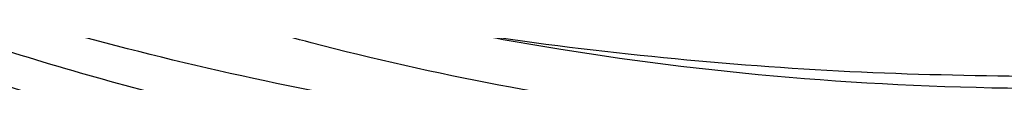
# Model space of a CAD drawing. Header units: millimetres. Extents: x -1444 to -1044, y -6 to 234.
# Tile 281 of 656: x -1435.3409 to -1434.3653, y -4.2129 to -4.1762. Entities that reach past the tile are written whole.
import ezdxf

# ---------------------------------------------------------------- set-up
doc = ezdxf.new("R2010")
doc.units = ezdxf.units.MM
doc.layers.add('Default', color=7, linetype='Continuous', true_color=0x000000)

msp = doc.modelspace()

# ---------------------------------------------------------------- linework, layer by layer
at = {"layer": 'Default'}
for points, knots in [([(-1436.315761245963, -4.187841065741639, 39.80840255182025), (-1436.315815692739, -4.025395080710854, 39.77705401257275), (-1436.284305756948, -3.777767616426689, 39.72926730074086), (-1436.178975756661, -3.458174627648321, 39.66759280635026), (-1436.063956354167, -3.22123459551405, 39.62186853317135), (-1435.914851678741, -2.997612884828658, 39.57871440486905), (-1435.73444445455, -2.794185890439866, 39.53945741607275), (-1435.527369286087, -2.616954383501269, 39.50525558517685), (-1435.299734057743, -2.470472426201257, 39.47698774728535), (-1435.058538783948, -2.357475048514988, 39.45518170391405), (-1434.733211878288, -2.253998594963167, 39.43521298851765), (-1434.481127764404, -2.223039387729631, 39.42923852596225), (-1434.315761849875, -2.223093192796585, 39.42924890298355)], [0, 0, 0, 0, 0.4978152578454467, 0.7589120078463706, 1.027120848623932, 1.300280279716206, 1.57597354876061, 1.851648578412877, 2.124755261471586, 2.392882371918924, 2.653876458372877, 3.151458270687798, 3.151458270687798, 3.151458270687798, 3.151458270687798]), ([(-1436.315761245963, -4.187841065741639, 39.80840255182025), (-1436.315815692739, -4.025395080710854, 39.77705401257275), (-1436.284305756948, -3.777767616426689, 39.72926730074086), (-1436.178975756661, -3.458174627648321, 39.66759280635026), (-1436.063956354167, -3.22123459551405, 39.62186853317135), (-1435.914851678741, -2.997612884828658, 39.57871440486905), (-1435.73444445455, -2.794185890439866, 39.53945741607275), (-1435.527369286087, -2.616954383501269, 39.50525558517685), (-1435.299734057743, -2.470472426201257, 39.47698774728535), (-1435.058538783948, -2.357475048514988, 39.45518170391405), (-1434.733211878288, -2.253998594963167, 39.43521298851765), (-1434.481127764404, -2.223039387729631, 39.42923852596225), (-1434.315761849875, -2.223093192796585, 39.42924890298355)], [0, 0, 0, 0, 0.4978152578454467, 0.7589120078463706, 1.027120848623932, 1.300280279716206, 1.57597354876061, 1.851648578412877, 2.124755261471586, 2.392882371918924, 2.653876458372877, 3.151458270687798, 3.151458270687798, 3.151458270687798, 3.151458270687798]), ([(-1436.315761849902, -4.224055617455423, 39.58265074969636), (-1436.315816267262, -4.059951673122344, 39.56163761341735), (-1436.284306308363, -3.809796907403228, 39.52960578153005), (-1436.178976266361, -3.486942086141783, 39.48826467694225), (-1436.063956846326, -3.247583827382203, 39.45761509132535), (-1435.914852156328, -3.021679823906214, 39.42868820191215), (-1435.734444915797, -2.816176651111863, 39.40237350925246), (-1435.527369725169, -2.637136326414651, 39.37944725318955), (-1435.299734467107, -2.489159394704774, 39.36049853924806), (-1435.058539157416, -2.375008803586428, 39.34588117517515), (-1434.73321223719, -2.270476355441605, 39.33249516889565), (-1434.481128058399, -2.239201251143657, 39.32848979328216), (-1434.315762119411, -2.239255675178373, 39.32849632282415)], [0, 0, 0, 0, 0.4978173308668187, 0.7589150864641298, 1.027124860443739, 1.300285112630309, 1.575979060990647, 1.851654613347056, 2.124761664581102, 2.392889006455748, 2.653883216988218, 3.151465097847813, 3.151465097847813, 3.151465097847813, 3.151465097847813]), ([(-1436.315761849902, -4.224055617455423, 39.58265074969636), (-1436.315816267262, -4.059951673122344, 39.56163761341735), (-1436.284306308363, -3.809796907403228, 39.52960578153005), (-1436.178976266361, -3.486942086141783, 39.48826467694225), (-1436.063956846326, -3.247583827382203, 39.45761509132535), (-1435.914852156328, -3.021679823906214, 39.42868820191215), (-1435.734444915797, -2.816176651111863, 39.40237350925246), (-1435.527369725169, -2.637136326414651, 39.37944725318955), (-1435.299734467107, -2.489159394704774, 39.36049853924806), (-1435.058539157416, -2.375008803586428, 39.34588117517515), (-1434.73321223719, -2.270476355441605, 39.33249516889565), (-1434.481128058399, -2.239201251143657, 39.32848979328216), (-1434.315762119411, -2.239255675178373, 39.32849632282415)], [0, 0, 0, 0, 0.4978173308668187, 0.7589150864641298, 1.027124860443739, 1.300285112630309, 1.575979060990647, 1.851654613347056, 2.124761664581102, 2.392889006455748, 2.653883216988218, 3.151465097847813, 3.151465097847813, 3.151465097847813, 3.151465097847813]), ([(-1436.315763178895, -4.253414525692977, 9.178992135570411), (-1436.315817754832, -4.088051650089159, 9.181085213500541), (-1436.284305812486, -3.835975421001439, 9.18427586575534), (-1436.178974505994, -3.510648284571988, 9.18839368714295), (-1436.063952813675, -3.269455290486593, 9.19144658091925), (-1435.914845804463, -3.041820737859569, 9.19432785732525), (-1435.73443678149, -2.83474450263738, 9.19694891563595), (-1435.52736084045, -2.654334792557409, 9.19923244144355), (-1435.299726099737, -2.50522689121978, 9.201119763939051), (-1435.058532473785, -2.390204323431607, 9.20257565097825), (-1434.733205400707, -2.284872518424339, 9.20390887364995), (-1434.481126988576, -2.253359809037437, 9.20430773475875), (-1434.315763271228, -2.253414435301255, 9.20430703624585)], [0, 0, 0, 0, 0.4976131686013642, 0.7586122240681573, 1.026730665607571, 1.299810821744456, 1.575438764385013, 1.851063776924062, 2.12413545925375, 2.392240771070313, 2.653223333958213, 3.150799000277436, 3.150799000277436, 3.150799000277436, 3.150799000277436]), ([(-1436.315763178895, -4.253414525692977, 9.178992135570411), (-1436.315817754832, -4.088051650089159, 9.181085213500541), (-1436.284305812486, -3.835975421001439, 9.18427586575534), (-1436.178974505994, -3.510648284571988, 9.18839368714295), (-1436.063952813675, -3.269455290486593, 9.19144658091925), (-1435.914845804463, -3.041820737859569, 9.19432785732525), (-1435.73443678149, -2.83474450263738, 9.19694891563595), (-1435.52736084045, -2.654334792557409, 9.19923244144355), (-1435.299726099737, -2.50522689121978, 9.201119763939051), (-1435.058532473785, -2.390204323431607, 9.20257565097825), (-1434.733205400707, -2.284872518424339, 9.20390887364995), (-1434.481126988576, -2.253359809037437, 9.20430773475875), (-1434.315763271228, -2.253414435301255, 9.20430703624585)], [0, 0, 0, 0, 0.4976131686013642, 0.7586122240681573, 1.026730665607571, 1.299810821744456, 1.575438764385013, 1.851063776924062, 2.12413545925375, 2.392240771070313, 2.653223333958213, 3.150799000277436, 3.150799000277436, 3.150799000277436, 3.150799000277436]), ([(-1436.315763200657, -4.190593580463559, 8.68113971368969), (-1436.315817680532, -4.03040759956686, 8.722393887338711), (-1436.28430680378, -3.786224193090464, 8.78528069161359), (-1436.17897616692, -3.471079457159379, 8.86644281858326), (-1436.063955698, -3.237436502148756, 8.92661503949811), (-1435.914849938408, -3.016927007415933, 8.98340487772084), (-1435.734441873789, -2.81633170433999, 9.035066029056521), (-1435.527366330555, -2.641567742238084, 9.08007459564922), (-1435.299731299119, -2.497125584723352, 9.117274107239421), (-1435.058536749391, -2.38570194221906, 9.14597005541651), (-1434.733209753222, -2.283666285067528, 9.1722482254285), (-1434.481128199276, -2.253138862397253, 9.18011022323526), (-1434.315763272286, -2.25319187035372, 9.18009656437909)], [0, 0, 0, 0, 0.4977243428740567, 0.7587771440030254, 1.026945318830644, 1.300069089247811, 1.575732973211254, 1.851385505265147, 2.124476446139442, 2.392593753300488, 2.653582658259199, 3.15116170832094, 3.15116170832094, 3.15116170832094, 3.15116170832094]), ([(-1436.315763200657, -4.190593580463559, 8.68113971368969), (-1436.315817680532, -4.03040759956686, 8.722393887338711), (-1436.28430680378, -3.786224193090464, 8.78528069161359), (-1436.17897616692, -3.471079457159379, 8.86644281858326), (-1436.063955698, -3.237436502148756, 8.92661503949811), (-1435.914849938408, -3.016927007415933, 8.98340487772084), (-1435.734441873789, -2.81633170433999, 9.035066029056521), (-1435.527366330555, -2.641567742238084, 9.08007459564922), (-1435.299731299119, -2.497125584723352, 9.117274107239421), (-1435.058536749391, -2.38570194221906, 9.14597005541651), (-1434.733209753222, -2.283666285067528, 9.1722482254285), (-1434.481128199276, -2.253138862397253, 9.18011022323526), (-1434.315763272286, -2.25319187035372, 9.18009656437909)], [0, 0, 0, 0, 0.4977243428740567, 0.7587771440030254, 1.026945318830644, 1.300069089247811, 1.575732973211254, 1.851385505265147, 2.124476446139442, 2.392593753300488, 2.653582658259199, 3.15116170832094, 3.15116170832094, 3.15116170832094, 3.15116170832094]), ([(-1436.315763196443, -4.212874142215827, 8.77753350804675), (-1436.315817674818, -4.050825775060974, 8.81073021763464), (-1436.284306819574, -3.803803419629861, 8.86133442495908), (-1436.178976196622, -3.484994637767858, 8.92664456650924), (-1436.063955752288, -3.24863524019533, 8.97506439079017), (-1435.914850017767, -3.025561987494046, 9.02076245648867), (-1435.734441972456, -2.822634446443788, 9.06233353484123), (-1435.527366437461, -2.645838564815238, 9.09855136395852), (-1435.29973140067, -2.499717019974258, 9.12848534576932), (-1435.058536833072, -2.386997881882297, 9.15157661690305), (-1434.733209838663, -2.283775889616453, 9.17272232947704), (-1434.481128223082, -2.252893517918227, 9.17904878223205), (-1434.315763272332, -2.25294714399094, 9.17903778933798)], [0, 0, 0, 0, 0.4977265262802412, 0.7587803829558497, 1.026949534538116, 1.300074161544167, 1.575738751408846, 1.851391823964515, 2.124483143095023, 2.392600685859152, 2.653589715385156, 3.151168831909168, 3.151168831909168, 3.151168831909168, 3.151168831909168]), ([(-1436.315763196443, -4.212874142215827, 8.77753350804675), (-1436.315817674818, -4.050825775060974, 8.81073021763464), (-1436.284306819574, -3.803803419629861, 8.86133442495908), (-1436.178976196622, -3.484994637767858, 8.92664456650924), (-1436.063955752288, -3.24863524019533, 8.97506439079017), (-1435.914850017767, -3.025561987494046, 9.02076245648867), (-1435.734441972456, -2.822634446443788, 9.06233353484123), (-1435.527366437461, -2.645838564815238, 9.09855136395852), (-1435.29973140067, -2.499717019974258, 9.12848534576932), (-1435.058536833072, -2.386997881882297, 9.15157661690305), (-1434.733209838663, -2.283775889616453, 9.17272232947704), (-1434.481128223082, -2.252893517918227, 9.17904878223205), (-1434.315763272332, -2.25294714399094, 9.17903778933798)], [0, 0, 0, 0, 0.4977265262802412, 0.7587803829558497, 1.026949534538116, 1.300074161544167, 1.575738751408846, 1.851391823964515, 2.124483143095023, 2.392600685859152, 2.653589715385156, 3.151168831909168, 3.151168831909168, 3.151168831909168, 3.151168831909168]), ([(-1436.315763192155, -4.230421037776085, 8.87564777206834), (-1436.315817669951, -4.06690887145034, 8.90065951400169), (-1436.284306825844, -3.817655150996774, 8.93878676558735), (-1436.178976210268, -3.495966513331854, 8.9879940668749), (-1436.063955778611, -3.257472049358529, 9.02447551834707), (-1435.914850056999, -3.032383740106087, 9.05890628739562), (-1435.734442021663, -2.827623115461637, 9.09022761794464), (-1435.527366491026, -2.649230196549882, 9.11751559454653), (-1435.299731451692, -2.50178869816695, 9.14006906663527), (-1435.058536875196, -2.388051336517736, 9.15746696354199), (-1434.73320988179, -2.283896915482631, 9.173398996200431), (-1434.481128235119, -2.252735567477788, 9.17816560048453), (-1434.315763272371, -2.252789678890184, 9.17815731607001)], [0, 0, 0, 0, 0.497727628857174, 0.7587820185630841, 1.026951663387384, 1.300076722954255, 1.575741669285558, 1.851395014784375, 2.124486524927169, 2.392604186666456, 2.653593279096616, 3.151172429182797, 3.151172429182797, 3.151172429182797, 3.151172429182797]), ([(-1436.315763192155, -4.230421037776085, 8.87564777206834), (-1436.315817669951, -4.06690887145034, 8.90065951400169), (-1436.284306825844, -3.817655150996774, 8.93878676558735), (-1436.178976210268, -3.495966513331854, 8.9879940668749), (-1436.063955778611, -3.257472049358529, 9.02447551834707), (-1435.914850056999, -3.032383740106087, 9.05890628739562), (-1435.734442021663, -2.827623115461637, 9.09022761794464), (-1435.527366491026, -2.649230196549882, 9.11751559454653), (-1435.299731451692, -2.50178869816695, 9.14006906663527), (-1435.058536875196, -2.388051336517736, 9.15746696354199), (-1434.73320988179, -2.283896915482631, 9.173398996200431), (-1434.481128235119, -2.252735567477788, 9.17816560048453), (-1434.315763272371, -2.252789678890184, 9.17815731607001)], [0, 0, 0, 0, 0.497727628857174, 0.7587820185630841, 1.026951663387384, 1.300076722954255, 1.575741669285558, 1.851395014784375, 2.124486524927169, 2.392604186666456, 2.653593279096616, 3.151172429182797, 3.151172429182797, 3.151172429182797, 3.151172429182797]), ([(-1436.315763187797, -4.243110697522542, 8.975339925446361), (-1436.315817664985, -4.078544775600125, 8.99207308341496), (-1436.284306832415, -3.827684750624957, 9.01758067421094), (-1436.178976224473, -3.503922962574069, 9.050500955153), (-1436.063955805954, -3.263891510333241, 9.07490748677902), (-1435.914850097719, -3.037352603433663, 9.09794208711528), (-1435.73444207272, -2.831272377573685, 9.11889643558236), (-1435.527366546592, -2.651729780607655, 9.13715242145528), (-1435.299731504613, -2.503338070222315, 9.15224096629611), (-1435.058536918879, -2.38886770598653, 9.163880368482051), (-1434.733209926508, -2.284042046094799, 9.174539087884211), (-1434.481128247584, -2.252679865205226, 9.177728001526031), (-1434.31576327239, -2.252734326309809, 9.177722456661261)], [-3.151176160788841, -3.151176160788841, -3.151176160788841, -3.151176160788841, -2.653447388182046, -2.3923924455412, -2.124222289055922, -1.85109678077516, -1.575431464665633, -1.299777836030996, -1.026686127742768, -0.7585683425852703, -0.497579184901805, 0, 0, 0, 0]), ([(-1436.315763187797, -4.243110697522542, 8.975339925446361), (-1436.315817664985, -4.078544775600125, 8.99207308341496), (-1436.284306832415, -3.827684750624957, 9.01758067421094), (-1436.178976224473, -3.503922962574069, 9.050500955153), (-1436.063955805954, -3.263891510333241, 9.07490748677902), (-1435.914850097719, -3.037352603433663, 9.09794208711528), (-1435.73444207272, -2.831272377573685, 9.11889643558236), (-1435.527366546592, -2.651729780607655, 9.13715242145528), (-1435.299731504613, -2.503338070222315, 9.15224096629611), (-1435.058536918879, -2.38886770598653, 9.163880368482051), (-1434.733209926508, -2.284042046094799, 9.174539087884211), (-1434.481128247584, -2.252679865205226, 9.177728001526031), (-1434.31576327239, -2.252734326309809, 9.177722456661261)], [-3.151176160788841, -3.151176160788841, -3.151176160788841, -3.151176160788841, -2.653447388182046, -2.3923924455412, -2.124222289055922, -1.85109678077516, -1.575431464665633, -1.299777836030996, -1.026686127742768, -0.7585683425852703, -0.497579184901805, 0, 0, 0, 0]), ([(-1436.315763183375, -4.250819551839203, 9.0765006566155), (-1436.315817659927, -4.08561713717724, 9.08488116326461), (-1436.284306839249, -3.833786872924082, 9.0976561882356), (-1436.178976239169, -3.508772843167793, 9.11414372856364), (-1436.063955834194, -3.267813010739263, 9.126367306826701), (-1435.914850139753, -3.040397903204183, 9.13790377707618), (-1435.734442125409, -2.833520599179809, 9.148398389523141), (-1435.527366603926, -2.653283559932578, 9.157541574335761), (-1435.299731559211, -2.504317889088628, 9.16509840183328), (-1435.058536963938, -2.389404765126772, 9.17092778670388), (-1434.73320997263, -2.284173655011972, 9.17626601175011), (-1434.481128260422, -2.252690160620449, 9.17786311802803), (-1434.315763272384, -2.252744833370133, 9.17786033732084)], [0, 0, 0, 0, 0.4977299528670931, 0.7587854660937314, 1.02695615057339, 1.300082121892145, 1.575747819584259, 1.85140174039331, 2.124493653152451, 2.39261156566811, 2.653600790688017, 3.151180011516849, 3.151180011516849, 3.151180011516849, 3.151180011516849]), ([(-1436.315763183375, -4.250819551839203, 9.0765006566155), (-1436.315817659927, -4.08561713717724, 9.08488116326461), (-1436.284306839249, -3.833786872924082, 9.0976561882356), (-1436.178976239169, -3.508772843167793, 9.11414372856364), (-1436.063955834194, -3.267813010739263, 9.126367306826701), (-1435.914850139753, -3.040397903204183, 9.13790377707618), (-1435.734442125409, -2.833520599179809, 9.148398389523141), (-1435.527366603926, -2.653283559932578, 9.157541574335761), (-1435.299731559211, -2.504317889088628, 9.16509840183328), (-1435.058536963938, -2.389404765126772, 9.17092778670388), (-1434.73320997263, -2.284173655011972, 9.17626601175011), (-1434.481128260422, -2.252690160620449, 9.17786311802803), (-1434.315763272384, -2.252744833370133, 9.17786033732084)], [0, 0, 0, 0, 0.4977299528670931, 0.7587854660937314, 1.02695615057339, 1.300082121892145, 1.575747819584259, 1.85140174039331, 2.124493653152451, 2.39261156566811, 2.653600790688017, 3.151180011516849, 3.151180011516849, 3.151180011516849, 3.151180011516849]), ([(-1436.315762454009, -4.246022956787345, 39.35368063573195), (-1436.315816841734, -4.080914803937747, 39.34313482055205), (-1436.284306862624, -3.829229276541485, 39.32705911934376), (-1436.178976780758, -3.504398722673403, 39.30631148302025), (-1436.063957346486, -3.263575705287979, 39.29092958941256), (-1435.914852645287, -3.036289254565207, 39.27641230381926), (-1435.734445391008, -2.829528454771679, 39.26320603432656), (-1435.527370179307, -2.649392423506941, 39.25170034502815), (-1435.299734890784, -2.500509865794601, 39.24219088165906), (-1435.058539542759, -2.385660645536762, 39.23485520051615), (-1434.733212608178, -2.280488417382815, 39.22813760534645), (-1434.481128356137, -2.249021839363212, 39.22612775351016), (-1434.315762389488, -2.249076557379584, 39.22613123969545)], [0, 0, 0, 0, 0.4978196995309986, 0.7589186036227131, 1.02712944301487, 1.300290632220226, 1.575985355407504, 1.851661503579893, 2.124768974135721, 2.392896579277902, 2.65389093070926, 3.151472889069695, 3.151472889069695, 3.151472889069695, 3.151472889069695]), ([(-1436.315762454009, -4.246022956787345, 39.35368063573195), (-1436.315816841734, -4.080914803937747, 39.34313482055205), (-1436.284306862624, -3.829229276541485, 39.32705911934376), (-1436.178976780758, -3.504398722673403, 39.30631148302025), (-1436.063957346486, -3.263575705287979, 39.29092958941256), (-1435.914852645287, -3.036289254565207, 39.27641230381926), (-1435.734445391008, -2.829528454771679, 39.26320603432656), (-1435.527370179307, -2.649392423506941, 39.25170034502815), (-1435.299734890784, -2.500509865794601, 39.24219088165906), (-1435.058539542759, -2.385660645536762, 39.23485520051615), (-1434.733212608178, -2.280488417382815, 39.22813760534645), (-1434.481128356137, -2.249021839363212, 39.22612775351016), (-1434.315762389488, -2.249076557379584, 39.22613123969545)], [0, 0, 0, 0, 0.4978196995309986, 0.7589186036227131, 1.02712944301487, 1.300290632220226, 1.575985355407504, 1.851661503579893, 2.124768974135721, 2.392896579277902, 2.65389093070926, 3.151472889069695, 3.151472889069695, 3.151472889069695, 3.151472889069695]), ([(-1436.315761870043, -4.253418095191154, 39.12211118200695), (-1436.31581643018, -4.088055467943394, 39.11947144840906), (-1436.284304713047, -3.835979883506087, 39.11544748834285), (-1436.178973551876, -3.510652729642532, 39.11025418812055), (-1436.063952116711, -3.26945992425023, 39.10640394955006), (-1435.91484536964, -3.041825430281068, 39.10277014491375), (-1435.734436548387, -2.834749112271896, 39.09946451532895), (-1435.527360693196, -2.654339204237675, 39.09658456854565), (-1435.299725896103, -2.505231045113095, 39.09420430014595), (-1435.058532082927, -2.390208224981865, 39.09236814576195), (-1434.733205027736, -2.284876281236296, 39.09068668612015), (-1434.481125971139, -2.253363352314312, 39.09018362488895), (-1434.315762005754, -2.25341799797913, 39.09018449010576)], [0, 0, 0, 0, 0.4976360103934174, 0.7586461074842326, 1.026774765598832, 1.299863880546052, 1.575499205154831, 1.851129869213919, 2.124205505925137, 2.392313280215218, 2.653297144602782, 3.15087350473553, 3.15087350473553, 3.15087350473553, 3.15087350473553]), ([(-1436.315761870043, -4.253418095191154, 39.12211118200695), (-1436.31581643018, -4.088055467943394, 39.11947144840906), (-1436.284304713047, -3.835979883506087, 39.11544748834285), (-1436.178973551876, -3.510652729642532, 39.11025418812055), (-1436.063952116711, -3.26945992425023, 39.10640394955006), (-1435.91484536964, -3.041825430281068, 39.10277014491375), (-1435.734436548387, -2.834749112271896, 39.09946451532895), (-1435.527360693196, -2.654339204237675, 39.09658456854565), (-1435.299725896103, -2.505231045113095, 39.09420430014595), (-1435.058532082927, -2.390208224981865, 39.09236814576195), (-1434.733205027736, -2.284876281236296, 39.09068668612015), (-1434.481125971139, -2.253363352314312, 39.09018362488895), (-1434.315762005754, -2.25341799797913, 39.09018449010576)], [0, 0, 0, 0, 0.4976360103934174, 0.7586461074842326, 1.026774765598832, 1.299863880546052, 1.575499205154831, 1.851129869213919, 2.124205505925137, 2.392313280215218, 2.653297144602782, 3.15087350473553, 3.15087350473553, 3.15087350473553, 3.15087350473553]), ([(-1434.315761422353, -4.218930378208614, 43.45166462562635), (-1434.481127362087, -4.218965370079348, 43.45170687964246), (-1434.733211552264, -4.198852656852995, 43.42742417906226), (-1435.058538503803, -4.131628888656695, 43.34626282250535), (-1435.299733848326, -4.058219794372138, 43.25763372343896), (-1435.527369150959, -3.963057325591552, 43.14274109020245), (-1435.734444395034, -3.84791830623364, 43.00373013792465), (-1435.914851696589, -3.715761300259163, 42.84417283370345), (-1436.063956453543, -3.570484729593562, 42.66877586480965), (-1436.178975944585, -3.416555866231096, 42.48293270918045), (-1436.284306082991, -3.208931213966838, 42.23226093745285), (-1436.31581611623, -3.0480592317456, 42.03803513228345), (-1436.31576174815, -2.942525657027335, 41.91062112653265)], [-3.151465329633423, -3.151465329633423, -3.151465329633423, -3.151465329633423, -2.653883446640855, -2.392889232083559, -2.124761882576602, -1.851654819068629, -1.575979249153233, -1.30028527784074, -1.027124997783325, -0.7589151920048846, -0.4978174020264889, 0, 0, 0, 0]), ([(-1434.315761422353, -4.218930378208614, 43.45166462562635), (-1434.481127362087, -4.218965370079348, 43.45170687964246), (-1434.733211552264, -4.198852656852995, 43.42742417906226), (-1435.058538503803, -4.131628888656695, 43.34626282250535), (-1435.299733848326, -4.058219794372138, 43.25763372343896), (-1435.527369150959, -3.963057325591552, 43.14274109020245), (-1435.734444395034, -3.84791830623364, 43.00373013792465), (-1435.914851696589, -3.715761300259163, 42.84417283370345), (-1436.063956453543, -3.570484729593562, 42.66877586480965), (-1436.178975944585, -3.416555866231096, 42.48293270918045), (-1436.284306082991, -3.208931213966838, 42.23226093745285), (-1436.31581611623, -3.0480592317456, 42.03803513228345), (-1436.31576174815, -2.942525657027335, 41.91062112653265)], [-3.151465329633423, -3.151465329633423, -3.151465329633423, -3.151465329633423, -2.653883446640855, -2.392889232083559, -2.124761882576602, -1.851654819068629, -1.575979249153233, -1.30028527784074, -1.027124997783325, -0.7589151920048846, -0.4978174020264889, 0, 0, 0, 0]), ([(-1434.315761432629, -4.485117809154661, 43.21656728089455), (-1434.481127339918, -4.485155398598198, 43.21660723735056), (-1434.733211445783, -4.463548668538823, 43.19364409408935), (-1435.058538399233, -4.391331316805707, 43.11689310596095), (-1435.299733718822, -4.312469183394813, 43.03308018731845), (-1435.52736901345, -4.210237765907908, 42.92443091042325), (-1435.734444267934, -4.086545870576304, 42.79297391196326), (-1435.914851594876, -3.944571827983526, 42.64208705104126), (-1436.063956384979, -3.788503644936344, 42.47622124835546), (-1436.178975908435, -3.623140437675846, 42.30047689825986), (-1436.28430606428, -3.400092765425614, 42.06342677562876), (-1436.315816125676, -3.227270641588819, 41.87975525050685), (-1436.315761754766, -3.11389767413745, 41.75926497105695)], [-3.151455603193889, -3.151455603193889, -3.151455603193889, -3.151455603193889, -2.653873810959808, -2.392879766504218, -2.124752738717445, -1.851646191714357, -1.575971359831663, -1.300278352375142, -1.027119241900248, -0.758910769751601, -0.4978144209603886, 0, 0, 0, 0]), ([(-1434.315761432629, -4.485117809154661, 43.21656728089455), (-1434.481127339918, -4.485155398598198, 43.21660723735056), (-1434.733211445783, -4.463548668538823, 43.19364409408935), (-1435.058538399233, -4.391331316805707, 43.11689310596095), (-1435.299733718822, -4.312469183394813, 43.03308018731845), (-1435.52736901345, -4.210237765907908, 42.92443091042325), (-1435.734444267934, -4.086545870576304, 42.79297391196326), (-1435.914851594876, -3.944571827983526, 42.64208705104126), (-1436.063956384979, -3.788503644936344, 42.47622124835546), (-1436.178975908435, -3.623140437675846, 42.30047689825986), (-1436.28430606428, -3.400092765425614, 42.06342677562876), (-1436.315816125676, -3.227270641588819, 41.87975525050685), (-1436.315761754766, -3.11389767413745, 41.75926497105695)], [-3.151455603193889, -3.151455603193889, -3.151455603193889, -3.151455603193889, -2.653873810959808, -2.392879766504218, -2.124752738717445, -1.851646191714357, -1.575971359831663, -1.300278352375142, -1.027119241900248, -0.758910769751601, -0.4978144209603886, 0, 0, 0, 0]), ([(-1434.315762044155, -4.332452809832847, 5.764929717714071), (-1434.481126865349, -4.332481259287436, 5.76488292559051), (-1434.733208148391, -4.316106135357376, 5.79181876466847), (-1435.058535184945, -4.261373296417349, 5.881850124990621), (-1435.299729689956, -4.201604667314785, 5.98016497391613), (-1435.527364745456, -4.124124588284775, 6.107613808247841), (-1435.734440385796, -4.030379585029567, 6.261817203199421), (-1435.914848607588, -3.922778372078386, 6.43881300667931), (-1436.063954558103, -3.804494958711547, 6.63338021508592), (-1436.178975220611, -3.679166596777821, 6.839535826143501), (-1436.28430602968, -3.510119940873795, 7.117604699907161), (-1436.315817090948, -3.379137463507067, 7.33306089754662), (-1436.315762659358, -3.293212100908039, 7.474401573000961)], [0, 0, 0, 0, 0.497578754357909, 0.7585670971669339, 1.026683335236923, 1.299772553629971, 1.575422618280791, 1.851083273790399, 2.124203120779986, 2.392366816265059, 2.65341477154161, 3.151129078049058, 3.151129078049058, 3.151129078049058, 3.151129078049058]), ([(-1434.315762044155, -4.332452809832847, 5.764929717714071), (-1434.481126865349, -4.332481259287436, 5.76488292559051), (-1434.733208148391, -4.316106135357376, 5.79181876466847), (-1435.058535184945, -4.261373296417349, 5.881850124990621), (-1435.299729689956, -4.201604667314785, 5.98016497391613), (-1435.527364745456, -4.124124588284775, 6.107613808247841), (-1435.734440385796, -4.030379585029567, 6.261817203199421), (-1435.914848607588, -3.922778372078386, 6.43881300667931), (-1436.063954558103, -3.804494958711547, 6.63338021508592), (-1436.178975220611, -3.679166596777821, 6.839535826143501), (-1436.28430602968, -3.510119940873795, 7.117604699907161), (-1436.315817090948, -3.379137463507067, 7.33306089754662), (-1436.315762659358, -3.293212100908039, 7.474401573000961)], [0, 0, 0, 0, 0.497578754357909, 0.7585670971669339, 1.026683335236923, 1.299772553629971, 1.575422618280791, 1.851083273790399, 2.124203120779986, 2.392366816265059, 2.65341477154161, 3.151129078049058, 3.151129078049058, 3.151129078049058, 3.151129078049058]), ([(-1434.31576322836, -4.494292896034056, 5.86873063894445), (-1434.481128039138, -4.494323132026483, 5.86868499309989), (-1434.733209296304, -4.476671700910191, 5.89480222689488), (-1435.058536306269, -4.41767421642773, 5.98209832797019), (-1435.29973077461, -4.353248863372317, 6.07742644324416), (-1435.527365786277, -4.269732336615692, 6.20100361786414), (-1435.734441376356, -4.168683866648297, 6.35052271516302), (-1435.914849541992, -4.052699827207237, 6.522141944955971), (-1436.063955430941, -3.925201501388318, 6.710798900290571), (-1436.178976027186, -3.790109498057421, 6.91069231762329), (-1436.284306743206, -3.607893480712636, 7.18031463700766), (-1436.315817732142, -3.466707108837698, 7.38922627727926), (-1436.315763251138, -3.374087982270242, 7.52627370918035)], [-3.151127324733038, -3.151127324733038, -3.151127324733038, -3.151127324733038, -2.653548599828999, -2.392560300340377, -2.124444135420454, -1.851355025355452, -1.575705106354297, -1.300044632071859, -1.026924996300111, -0.7587615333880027, -0.4977138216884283, 0, 0, 0, 0]), ([(-1434.31576322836, -4.494292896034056, 5.86873063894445), (-1434.481128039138, -4.494323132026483, 5.86868499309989), (-1434.733209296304, -4.476671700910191, 5.89480222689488), (-1435.058536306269, -4.41767421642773, 5.98209832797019), (-1435.29973077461, -4.353248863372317, 6.07742644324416), (-1435.527365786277, -4.269732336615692, 6.20100361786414), (-1435.734441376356, -4.168683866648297, 6.35052271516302), (-1435.914849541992, -4.052699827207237, 6.522141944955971), (-1436.063955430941, -3.925201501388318, 6.710798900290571), (-1436.178976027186, -3.790109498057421, 6.91069231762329), (-1436.284306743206, -3.607893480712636, 7.18031463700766), (-1436.315817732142, -3.466707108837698, 7.38922627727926), (-1436.315763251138, -3.374087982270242, 7.52627370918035)], [-3.151127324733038, -3.151127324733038, -3.151127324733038, -3.151127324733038, -2.653548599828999, -2.392560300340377, -2.124444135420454, -1.851355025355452, -1.575705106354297, -1.300044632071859, -1.026924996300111, -0.7587615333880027, -0.4977138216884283, 0, 0, 0, 0]), ([(-1434.315763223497, -4.650665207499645, 5.97997285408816), (-1434.481128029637, -4.650697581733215, 5.979928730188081), (-1434.733209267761, -4.631813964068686, 6.005169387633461), (-1435.058536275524, -4.568697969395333, 6.08953560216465), (-1435.299730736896, -4.499775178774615, 6.18166426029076), (-1435.527365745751, -4.410428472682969, 6.30109387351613), (-1435.734441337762, -4.302325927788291, 6.445594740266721), (-1435.914849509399, -4.178245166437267, 6.61145401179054), (-1436.063955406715, -4.041846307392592, 6.793779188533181), (-1436.178976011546, -3.897323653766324, 6.98696371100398), (-1436.284306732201, -3.702387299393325, 7.24753686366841), (-1436.315817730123, -3.551344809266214, 7.449436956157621), (-1436.315763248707, -3.452260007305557, 7.58188476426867)], [-3.151125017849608, -3.151125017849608, -3.151125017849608, -3.151125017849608, -2.653546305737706, -2.392558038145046, -2.124441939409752, -1.851352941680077, -1.575703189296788, -1.300042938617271, -1.026923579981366, -0.7587604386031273, -0.4977130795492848, 0, 0, 0, 0]), ([(-1434.315763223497, -4.650665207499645, 5.97997285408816), (-1434.481128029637, -4.650697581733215, 5.979928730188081), (-1434.733209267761, -4.631813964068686, 6.005169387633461), (-1435.058536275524, -4.568697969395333, 6.08953560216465), (-1435.299730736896, -4.499775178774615, 6.18166426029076), (-1435.527365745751, -4.410428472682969, 6.30109387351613), (-1435.734441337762, -4.302325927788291, 6.445594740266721), (-1435.914849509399, -4.178245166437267, 6.61145401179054), (-1436.063955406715, -4.041846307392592, 6.793779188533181), (-1436.178976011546, -3.897323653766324, 6.98696371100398), (-1436.284306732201, -3.702387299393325, 7.24753686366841), (-1436.315817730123, -3.551344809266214, 7.449436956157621), (-1436.315763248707, -3.452260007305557, 7.58188476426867)], [-3.151125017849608, -3.151125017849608, -3.151125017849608, -3.151125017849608, -2.653546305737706, -2.392558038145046, -2.124441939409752, -1.851352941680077, -1.575703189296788, -1.300042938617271, -1.026923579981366, -0.7587604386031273, -0.4977130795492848, 0, 0, 0, 0]), ([(-1434.315763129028, -6.127995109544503, 8.18218273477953), (-1434.481128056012, -6.128048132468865, 8.18216908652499), (-1434.733209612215, -6.097520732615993, 8.190031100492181), (-1435.05853661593, -5.995485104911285, 8.216309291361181), (-1435.299731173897, -5.884061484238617, 8.24500525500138), (-1435.527366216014, -5.739619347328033, 8.28220478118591), (-1435.734441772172, -5.564855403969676, 8.327213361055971), (-1435.914849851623, -5.364260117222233, 8.378874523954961), (-1436.063955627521, -5.143750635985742, 8.435664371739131), (-1436.178976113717, -4.910107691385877, 8.495836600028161), (-1436.28430677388, -4.594962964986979, 8.57699873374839), (-1436.315817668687, -4.350779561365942, 8.639885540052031), (-1436.315763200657, -4.190593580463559, 8.68113971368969)], [-3.151161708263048, -3.151161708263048, -3.151161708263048, -3.151161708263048, -2.653582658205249, -2.392593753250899, -2.12447644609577, -1.851385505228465, -1.575732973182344, -1.300069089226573, -1.026945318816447, -0.7587771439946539, -0.4977243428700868, 0, 0, 0, 0]), ([(-1434.315763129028, -6.127995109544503, 8.18218273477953), (-1434.481128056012, -6.128048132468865, 8.18216908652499), (-1434.733209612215, -6.097520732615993, 8.190031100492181), (-1435.05853661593, -5.995485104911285, 8.216309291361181), (-1435.299731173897, -5.884061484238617, 8.24500525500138), (-1435.527366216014, -5.739619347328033, 8.28220478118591), (-1435.734441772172, -5.564855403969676, 8.327213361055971), (-1435.914849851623, -5.364260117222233, 8.378874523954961), (-1436.063955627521, -5.143750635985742, 8.435664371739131), (-1436.178976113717, -4.910107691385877, 8.495836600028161), (-1436.28430677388, -4.594962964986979, 8.57699873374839), (-1436.315817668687, -4.350779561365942, 8.639885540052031), (-1436.315763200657, -4.190593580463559, 8.68113971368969)], [-3.151161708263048, -3.151161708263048, -3.151161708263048, -3.151161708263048, -2.653582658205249, -2.392593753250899, -2.12447644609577, -1.851385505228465, -1.575732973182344, -1.300069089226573, -1.026945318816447, -0.7587771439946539, -0.4977243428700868, 0, 0, 0, 0]), ([(-1434.315760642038, -6.152588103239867, 40.18755588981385), (-1434.48112656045, -6.152641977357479, 40.18756629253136), (-1434.73321069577, -6.121682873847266, 40.18159186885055), (-1435.058537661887, -6.018206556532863, 40.16162320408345), (-1435.29973300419, -5.90520927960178, 40.13981719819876), (-1435.527368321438, -5.75872741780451, 40.11154939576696), (-1435.734443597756, -5.581495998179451, 40.07734759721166), (-1435.914850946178, -5.378069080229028, 40.03809063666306), (-1436.063955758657, -5.154447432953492, 39.99493653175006), (-1436.17897530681, -4.91750744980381, 39.94921227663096), (-1436.284305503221, -4.597914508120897, 39.88753779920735), (-1436.315815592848, -4.35028705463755, 39.83975109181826), (-1436.315761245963, -4.187841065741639, 39.80840255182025)], [-3.151458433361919, -3.151458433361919, -3.151458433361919, -3.151458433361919, -2.653876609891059, -2.392882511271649, -2.124755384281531, -1.85164868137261, -1.575973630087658, -1.300280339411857, -1.027120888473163, -0.7589120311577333, -0.4978152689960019, 0, 0, 0, 0]), ([(-1434.315760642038, -6.152588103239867, 40.18755588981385), (-1434.48112656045, -6.152641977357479, 40.18756629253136), (-1434.73321069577, -6.121682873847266, 40.18159186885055), (-1435.058537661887, -6.018206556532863, 40.16162320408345), (-1435.29973300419, -5.90520927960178, 40.13981719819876), (-1435.527368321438, -5.75872741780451, 40.11154939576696), (-1435.734443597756, -5.581495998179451, 40.07734759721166), (-1435.914850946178, -5.378069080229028, 40.03809063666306), (-1436.063955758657, -5.154447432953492, 39.99493653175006), (-1436.17897530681, -4.91750744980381, 39.94921227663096), (-1436.284305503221, -4.597914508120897, 39.88753779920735), (-1436.315815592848, -4.35028705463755, 39.83975109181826), (-1436.315761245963, -4.187841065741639, 39.80840255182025)], [-3.151458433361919, -3.151458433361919, -3.151458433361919, -3.151458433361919, -2.653876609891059, -2.392882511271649, -2.124755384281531, -1.85164868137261, -1.575973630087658, -1.300280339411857, -1.027120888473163, -0.7589120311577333, -0.4978152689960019, 0, 0, 0, 0])]:
    msp.add_open_spline(points, degree=3, knots=knots, dxfattribs=at)
for points, weights, knots in [([(-1434.315761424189, -4.266484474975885, 43.40966473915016), (-1436.315761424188, -4.266484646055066, 43.40966502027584), (-1436.31576174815, -2.942525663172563, 41.91062112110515), (-1436.31576174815, -2.94252557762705, 41.9106210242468), (-1436.31576174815, -2.942525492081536, 41.91062092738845)], [0.9999999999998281, 0.707106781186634, 1, 0.9999999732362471, 0.9999999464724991], [9.219123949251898e-13, 9.219123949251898e-13, 9.219123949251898e-13, 3.14159265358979, 3.14159265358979, 3.14159294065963, 3.14159294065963, 3.14159294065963]), ([(-1434.315761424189, -4.266484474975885, 43.40966473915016), (-1436.315761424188, -4.266484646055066, 43.40966502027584), (-1436.31576174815, -2.942525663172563, 41.91062112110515), (-1436.31576174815, -2.94252557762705, 41.9106210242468), (-1436.31576174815, -2.942525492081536, 41.91062092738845)], [0.9999999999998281, 0.707106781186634, 1, 0.9999999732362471, 0.9999999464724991], [9.219123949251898e-13, 9.219123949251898e-13, 9.219123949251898e-13, 3.14159265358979, 3.14159265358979, 3.14159294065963, 3.14159294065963, 3.14159294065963]), ([(-1434.315761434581, -4.529655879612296, 43.17193174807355), (-1436.31576143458, -4.529656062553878, 43.17193201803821), (-1436.315761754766, -3.113897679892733, 41.75926496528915), (-1436.315761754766, -3.113897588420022, 41.75926487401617), (-1436.315761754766, -3.113897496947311, 41.75926478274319)], [0.9999999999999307, 0.7071067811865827, 1, 0.999999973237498, 0.9999999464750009], [3.712005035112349e-13, 3.712005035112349e-13, 3.712005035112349e-13, 3.14159265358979, 3.14159265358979, 3.141592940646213, 3.141592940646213, 3.141592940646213]), ([(-1434.315761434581, -4.529655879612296, 43.17193174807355), (-1436.31576143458, -4.529656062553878, 43.17193201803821), (-1436.315761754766, -3.113897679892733, 41.75926496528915), (-1436.315761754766, -3.113897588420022, 41.75926487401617), (-1436.315761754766, -3.113897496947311, 41.75926478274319)], [0.9999999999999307, 0.7071067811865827, 1, 0.999999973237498, 0.9999999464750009], [3.712005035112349e-13, 3.712005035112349e-13, 3.712005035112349e-13, 3.14159265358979, 3.14159265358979, 3.141592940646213, 3.141592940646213, 3.141592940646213]), ([(-1434.315761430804, -4.437856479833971, 43.25830859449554), (-1436.315761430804, -4.437856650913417, 43.25830887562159), (-1436.315761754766, -3.113897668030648, 41.75926497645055), (-1436.315761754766, -3.113897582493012, 41.75926487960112), (-1436.315761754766, -3.113897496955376, 41.75926478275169)], [0.9999999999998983, 0.7071067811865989, 1, 0.9999999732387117, 0.9999999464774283], [5.458083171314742e-13, 5.458083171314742e-13, 5.458083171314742e-13, 3.14159265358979, 3.14159265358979, 3.141592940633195, 3.141592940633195, 3.141592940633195]), ([(-1434.315761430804, -4.437856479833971, 43.25830859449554), (-1436.315761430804, -4.437856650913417, 43.25830887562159), (-1436.315761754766, -3.113897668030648, 41.75926497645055), (-1436.315761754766, -3.113897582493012, 41.75926487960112), (-1436.315761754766, -3.113897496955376, 41.75926478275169)], [0.9999999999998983, 0.7071067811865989, 1, 0.9999999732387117, 0.9999999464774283], [5.458083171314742e-13, 5.458083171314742e-13, 5.458083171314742e-13, 3.14159265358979, 3.14159265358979, 3.141592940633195, 3.141592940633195, 3.141592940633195]), ([(-1434.315762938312, -4.207269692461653, 5.69289348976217), (-1436.315762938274, -4.207280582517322, 5.69289939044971), (-1436.315763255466, -3.209756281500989, 7.426377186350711), (-1436.315763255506, -3.20962971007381, 7.426597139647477), (-1436.315763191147, -3.209503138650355, 7.426817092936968)], [1, 0.707106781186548, 1, 0.9999474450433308, 0.9998949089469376], [0, 0, 0, 3.14159265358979, 3.14159265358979, 3.142156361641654, 3.142156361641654, 3.142156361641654]), ([(-1434.315762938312, -4.207269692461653, 5.69289348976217), (-1436.315762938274, -4.207280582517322, 5.69289939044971), (-1436.315763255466, -3.209756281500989, 7.426377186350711), (-1436.315763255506, -3.20962971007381, 7.426597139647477), (-1436.315763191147, -3.209503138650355, 7.426817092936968)], [1, 0.707106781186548, 1, 0.9999474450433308, 0.9998949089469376], [0, 0, 0, 3.14159265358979, 3.14159265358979, 3.142156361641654, 3.142156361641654, 3.142156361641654]), ([(-1434.315761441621, -4.690391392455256, 43.01084449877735), (-1436.315761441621, -4.690391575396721, 43.01084476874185), (-1436.315761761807, -3.274633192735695, 41.59817771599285), (-1436.315761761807, -3.27463310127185, 41.59817762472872), (-1436.315761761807, -3.274633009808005, 41.59817753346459)], [0.9999999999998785, 0.7071067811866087, 1, 0.999999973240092, 0.999999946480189], [6.519126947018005e-13, 6.519126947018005e-13, 6.519126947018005e-13, 3.14159265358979, 3.14159265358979, 3.141592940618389, 3.141592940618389, 3.141592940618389]), ([(-1434.315761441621, -4.690391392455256, 43.01084449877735), (-1436.315761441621, -4.690391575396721, 43.01084476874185), (-1436.315761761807, -3.274633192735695, 41.59817771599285), (-1436.315761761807, -3.27463310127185, 41.59817762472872), (-1436.315761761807, -3.274633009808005, 41.59817753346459)], [0.9999999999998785, 0.7071067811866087, 1, 0.999999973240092, 0.999999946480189], [6.519126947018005e-13, 6.519126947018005e-13, 6.519126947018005e-13, 3.14159265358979, 3.14159265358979, 3.141592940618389, 3.141592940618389, 3.141592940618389]), ([(-1434.315762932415, -4.453847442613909, 5.84278975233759), (-1436.315762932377, -4.453837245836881, 5.84278283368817), (-1436.3157632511, -3.37408277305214, 7.526270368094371), (-1436.31576325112, -3.374013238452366, 7.526378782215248), (-1436.315763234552, -3.373943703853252, 7.526487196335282)], [1, 0.707106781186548, 1, 0.9999733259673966, 0.9999466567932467], [0, 0, 0, 3.14159265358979, 3.14159265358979, 3.141878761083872, 3.141878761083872, 3.141878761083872]), ([(-1434.315762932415, -4.453847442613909, 5.84278975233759), (-1436.315762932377, -4.453837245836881, 5.84278283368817), (-1436.3157632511, -3.37408277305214, 7.526270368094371), (-1436.31576325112, -3.374013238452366, 7.526378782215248), (-1436.315763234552, -3.373943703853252, 7.526487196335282)], [1, 0.707106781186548, 1, 0.9999733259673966, 0.9999466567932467], [0, 0, 0, 3.14159265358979, 3.14159265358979, 3.141878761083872, 3.141878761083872, 3.141878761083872]), ([(-1434.315763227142, -4.53344595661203, 5.89658386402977), (-1436.315763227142, -4.533446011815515, 5.89658387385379), (-1436.315763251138, -3.374093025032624, 7.5262772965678), (-1436.31576325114, -3.374018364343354, 7.526382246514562), (-1436.315763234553, -3.373943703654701, 7.526487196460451)], [1, 0.707106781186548, 1, 0.9999733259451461, 0.9999466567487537], [0, 0, 0, 3.14159265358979, 3.14159265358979, 3.141878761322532, 3.141878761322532, 3.141878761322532]), ([(-1434.315763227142, -4.53344595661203, 5.89658386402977), (-1436.315763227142, -4.533446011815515, 5.89658387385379), (-1436.315763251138, -3.374093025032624, 7.5262772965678), (-1436.31576325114, -3.374018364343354, 7.526382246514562), (-1436.315763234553, -3.373943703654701, 7.526487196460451)], [1, 0.707106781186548, 1, 0.9999733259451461, 0.9999466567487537], [0, 0, 0, 3.14159265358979, 3.14159265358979, 3.141878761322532, 3.141878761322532, 3.141878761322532]), ([(-1434.315763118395, -6.181637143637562, 8.425437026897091), (-1436.315763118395, -6.181637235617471, 8.42543709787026), (-1436.315763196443, -4.212874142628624, 8.77753351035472), (-1436.315763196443, -4.21287409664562, 8.777533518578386), (-1436.315763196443, -4.212874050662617, 8.777533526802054)], [1, 0.707106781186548, 1, 0.9999999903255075, 0.9999999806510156], [0, 0, 0, 3.14159265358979, 3.14159265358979, 3.141592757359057, 3.141592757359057, 3.141592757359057]), ([(-1434.315763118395, -6.181637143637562, 8.425437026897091), (-1436.315763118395, -6.181637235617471, 8.42543709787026), (-1436.315763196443, -4.212874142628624, 8.77753351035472), (-1436.315763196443, -4.21287409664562, 8.777533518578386), (-1436.315763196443, -4.212874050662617, 8.777533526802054)], [1, 0.707106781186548, 1, 0.9999999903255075, 0.9999999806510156], [0, 0, 0, 3.14159265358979, 3.14159265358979, 3.141592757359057, 3.141592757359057, 3.141592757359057]), ([(-1434.315763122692, -6.161497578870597, 8.327126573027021), (-1436.315763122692, -6.161497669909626, 8.327126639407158), (-1436.315763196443, -4.212874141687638, 8.77753350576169), (-1436.315763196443, -4.212874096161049, 8.777533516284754), (-1436.315763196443, -4.212874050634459, 8.777533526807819)], [1, 0.707106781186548, 1, 0.9999999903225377, 0.9999999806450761], [0, 0, 0, 3.14159265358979, 3.14159265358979, 3.141592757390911, 3.141592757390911, 3.141592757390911]), ([(-1434.315763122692, -6.161497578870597, 8.327126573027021), (-1436.315763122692, -6.161497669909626, 8.327126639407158), (-1436.315763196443, -4.212874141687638, 8.77753350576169), (-1436.315763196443, -4.212874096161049, 8.777533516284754), (-1436.315763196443, -4.212874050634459, 8.777533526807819)], [1, 0.707106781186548, 1, 0.9999999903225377, 0.9999999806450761], [0, 0, 0, 3.14159265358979, 3.14159265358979, 3.141592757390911, 3.141592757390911, 3.141592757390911]), ([(-1434.315761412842, -6.198808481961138, 39.89943044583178), (-1436.315761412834, -6.198808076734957, 39.89943573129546), (-1436.315761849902, -4.224055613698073, 39.58265077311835), (-1436.315761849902, -4.224055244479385, 39.58265071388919), (-1436.315761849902, -4.224054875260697, 39.58265065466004)], [0.9999999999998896, 0.7071067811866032, 1, 0.99999992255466, 0.9999998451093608], [5.906799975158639e-13, 5.906799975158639e-13, 5.906799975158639e-13, 3.14159265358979, 3.14159265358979, 3.141593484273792, 3.141593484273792, 3.141593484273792]), ([(-1434.315761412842, -6.198808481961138, 39.89943044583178), (-1436.315761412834, -6.198808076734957, 39.89943573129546), (-1436.315761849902, -4.224055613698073, 39.58265077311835), (-1436.315761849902, -4.224055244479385, 39.58265071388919), (-1436.315761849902, -4.224054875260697, 39.58265065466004)], [0.9999999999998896, 0.7071067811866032, 1, 0.99999992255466, 0.9999998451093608], [5.906799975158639e-13, 5.906799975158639e-13, 5.906799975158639e-13, 3.14159265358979, 3.14159265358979, 3.141593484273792, 3.141593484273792, 3.141593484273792]), ([(-1434.315761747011, -6.214914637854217, 39.77364799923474), (-1436.315761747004, -6.214914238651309, 39.77365323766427), (-1436.315761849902, -4.224055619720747, 39.58265072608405), (-1436.315761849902, -4.224055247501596, 39.58265069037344), (-1436.315761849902, -4.224054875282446, 39.58265065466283)], [1.000000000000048, 0.7071067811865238, 1, 0.9999999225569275, 0.999999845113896], [-2.591503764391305e-13, -2.591503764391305e-13, -2.591503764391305e-13, 3.14159265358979, 3.14159265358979, 3.141593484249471, 3.141593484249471, 3.141593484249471]), ([(-1434.315761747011, -6.214914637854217, 39.77364799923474), (-1436.315761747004, -6.214914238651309, 39.77365323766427), (-1436.315761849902, -4.224055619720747, 39.58265072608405), (-1436.315761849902, -4.224055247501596, 39.58265069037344), (-1436.315761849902, -4.224054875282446, 39.58265065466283)], [1.000000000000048, 0.7071067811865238, 1, 0.9999999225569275, 0.999999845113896], [-2.591503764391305e-13, -2.591503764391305e-13, -2.591503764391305e-13, 3.14159265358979, 3.14159265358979, 3.141593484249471, 3.141593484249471, 3.141593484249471]), ([(-1434.315763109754, -6.214412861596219, 8.6231084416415), (-1436.315763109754, -6.214412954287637, 8.623108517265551), (-1436.315763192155, -4.230421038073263, 8.87564777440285), (-1436.315763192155, -4.230420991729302, 8.875647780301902), (-1436.315763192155, -4.230420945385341, 8.875647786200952)], [1, 0.707106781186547, 1, 0.9999999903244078, 0.9999999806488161], [0, 0, 0, 3.14159265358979, 3.14159265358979, 3.141592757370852, 3.141592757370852, 3.141592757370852]), ([(-1434.315763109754, -6.214412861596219, 8.6231084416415), (-1436.315763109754, -6.214412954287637, 8.623108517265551), (-1436.315763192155, -4.230421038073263, 8.87564777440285), (-1436.315763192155, -4.230420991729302, 8.875647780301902), (-1436.315763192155, -4.230420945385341, 8.875647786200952)], [1, 0.707106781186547, 1, 0.9999999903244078, 0.9999999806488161], [0, 0, 0, 3.14159265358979, 3.14159265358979, 3.141592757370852, 3.141592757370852, 3.141592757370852]), ([(-1434.315763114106, -6.199184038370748, 8.523551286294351), (-1436.315763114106, -6.199184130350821, 8.52355135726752), (-1436.315763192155, -4.23042103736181, 8.87564776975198), (-1436.315763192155, -4.230420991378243, 8.875647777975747), (-1436.315763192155, -4.230420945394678, 8.875647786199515)], [1, 0.707106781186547, 1, 0.9999999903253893, 0.9999999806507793], [0, 0, 0, 3.14159265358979, 3.14159265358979, 3.141592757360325, 3.141592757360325, 3.141592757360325]), ([(-1434.315763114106, -6.199184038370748, 8.523551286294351), (-1436.315763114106, -6.199184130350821, 8.52355135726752), (-1436.315763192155, -4.23042103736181, 8.87564776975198), (-1436.315763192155, -4.230420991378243, 8.875647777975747), (-1436.315763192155, -4.230420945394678, 8.875647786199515)], [1, 0.707106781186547, 1, 0.9999999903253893, 0.9999999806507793], [0, 0, 0, 3.14159265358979, 3.14159265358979, 3.141592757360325, 3.141592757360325, 3.141592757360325])]:
    msp.add_rational_spline(points, weights, degree=2, knots=knots, dxfattribs=at)
for points, weights in [([(-1434.315762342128, -4.29073620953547, 5.740924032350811), (-1436.315249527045, -4.290747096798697, 5.74092993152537), (-1436.315762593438, -3.293478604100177, 7.473963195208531)], [1, 0.7071598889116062, 0.9998938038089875]), ([(-1434.315762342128, -4.29073620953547, 5.740924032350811), (-1436.315249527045, -4.290747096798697, 5.74092993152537), (-1436.315762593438, -3.293478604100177, 7.473963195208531)], [1, 0.7071598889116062, 0.9998938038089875]), ([(-1434.315762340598, -4.372966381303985, 5.790914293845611), (-1436.31524952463, -4.372956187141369, 5.790907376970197), (-1436.315762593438, -3.293478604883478, 7.473963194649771)], [1, 0.7071598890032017, 0.9998938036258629]), ([(-1434.315762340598, -4.372966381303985, 5.790914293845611), (-1436.31524952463, -4.372956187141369, 5.790907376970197), (-1436.315762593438, -3.293478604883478, 7.473963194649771)], [1, 0.7071598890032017, 0.9998938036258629]), ([(-1434.315763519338, -4.688337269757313, 6.009588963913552), (-1436.315504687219, -4.688327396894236, 6.00958154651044), (-1436.315763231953, -3.452415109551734, 7.581677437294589)], [0.9999999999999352, 0.7071335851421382, 0.9999463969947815]), ([(-1434.315763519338, -4.688337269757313, 6.009588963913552), (-1436.315504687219, -4.688327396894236, 6.00958154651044), (-1436.315763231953, -3.452415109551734, 7.581677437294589)], [0.9999999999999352, 0.7071335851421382, 0.9999463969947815]), ([(-1434.315763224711, -4.611617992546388, 5.952194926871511), (-1436.315504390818, -4.611618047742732, 5.952194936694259), (-1436.315763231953, -3.45241511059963, 7.581677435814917)], [1, 0.7071335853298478, 0.9999463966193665]), ([(-1434.315763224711, -4.611617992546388, 5.952194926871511), (-1436.315504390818, -4.611618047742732, 5.952194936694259), (-1436.315763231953, -3.45241511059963, 7.581677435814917)], [1, 0.7071335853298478, 0.9999463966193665]), ([(-1434.315760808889, -6.162593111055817, 40.12518735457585), (-1436.315596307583, -6.162592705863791, 40.12519263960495), (-1436.315761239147, -4.188002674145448, 39.80843373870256)], [1.000000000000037, 0.7071238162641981, 0.9999659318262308]), ([(-1434.315760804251, -6.138667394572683, 40.24916878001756), (-1436.315596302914, -6.138668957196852, 40.24916386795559), (-1436.315761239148, -4.188002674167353, 39.80843373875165)], [0.9999999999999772, 0.7071238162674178, 0.9999659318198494]), ([(-1434.315760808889, -6.162593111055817, 40.12518735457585), (-1436.315596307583, -6.162592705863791, 40.12519263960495), (-1436.315761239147, -4.188002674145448, 39.80843373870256)], [1.000000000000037, 0.7071238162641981, 0.9999659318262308]), ([(-1434.315760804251, -6.138667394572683, 40.24916878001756), (-1436.315596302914, -6.138668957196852, 40.24916386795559), (-1436.315761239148, -4.188002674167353, 39.80843373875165)], [0.9999999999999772, 0.7071238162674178, 0.9999659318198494])]:
    msp.add_rational_spline(points, weights, degree=2, dxfattribs=at)

doc.saveas('drawing.dxf')
